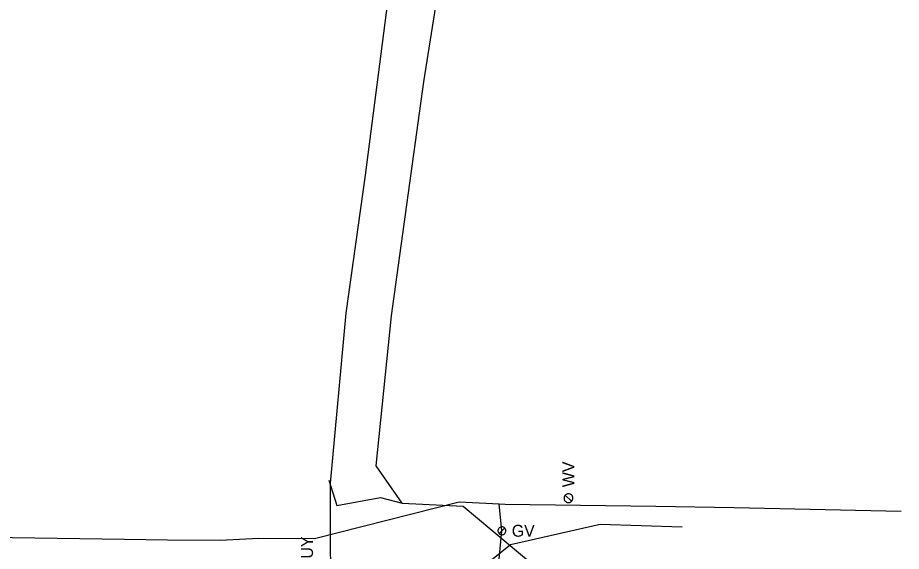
# Model space of a CAD drawing. Extents: x 600849 to 606371, y 330010 to 403088.
# Drawn here: x 602432 to 602718.7, y 358195.1 to 358368.1 of the extents above; entities that cross this region are included whole.
import ezdxf

# ---------------------------------------------------------------- set-up
doc = ezdxf.new("R2010")
doc.units = 0
for name, color, linetype in [('E_UTL_EGuyWire', 7, 'Continuous'), ('E_UTL_G', 7, 'Continuous'), ('E_UTL_G_UG', 7, 'Continuous'), ('E_UTL_T_UG', 7, 'Continuous'), ('E_UTL_TV_UG', 7, 'Continuous'), ('E_UTL_W', 7, 'Continuous'), ('E_UTL_W_UG', 7, 'Continuous')]:
    doc.layers.add(name, color=color, linetype=linetype)

msp = doc.modelspace()

# ---------------------------------------------------------------- linework, layer by layer
at = {"layer": 'E_UTL_G'}
for points in [[(602590.39, 358201.74), (602590.37, 358201.98), (602590.3, 358202.22), (602590.19, 358202.43), (602590.03, 358202.63), (602589.85, 358202.79), (602589.64, 358202.91), (602589.41, 358202.99), (602589.17, 358203.02), (602588.92, 358203.01), (602588.69, 358202.95), (602588.46, 358202.85), (602588.27, 358202.71), (602588.1, 358202.53), (602587.97, 358202.33), (602587.87, 358202.1), (602587.83, 358201.86), (602587.83, 358201.62), (602587.87, 358201.38), (602587.97, 358201.15), (602588.1, 358200.95), (602588.27, 358200.77), (602588.46, 358200.63), (602588.69, 358200.53), (602588.92, 358200.47), (602589.17, 358200.46), (602589.41, 358200.49), (602589.64, 358200.57), (602589.85, 358200.7), (602590.03, 358200.85), (602590.19, 358201.05), (602590.3, 358201.26), (602590.37, 358201.5), (602590.39, 358201.74)], [(602588.2, 358200.83), (602590.01, 358202.65)]]:
    msp.add_lwpolyline(points, dxfattribs=at)
at = {"layer": 'E_UTL_G_UG'}
msp.add_line((602664.49, 358209.29), (602718.67, 358208.14), dxfattribs=at)
for points in [[(602528.27, 358199.26), (602575.21, 358211.11), (602588.26, 358210.45), (602590.21, 358210.39), (602639.09, 358209.77), (602664.49, 358209.29)], [(602557.64, 357483.56), (602560.98, 357548.57), (602563.27, 357603.24), (602563.93, 357643.57), (602566.4, 357718.41), (602570.69, 357818.6), (602571.56, 357840.38), (602574.18, 357912.73), (602575.78, 357935.18), (602577.23, 357975.01), (602581.08, 358057.92), (602584, 358116.64), (602586.26, 358171.85), (602589.11, 358201.74), (602588.26, 358210.45)], [(602080.58, 358206.71), (602094.71, 358206.09), (602133.09, 358207.84), (602159.82, 358207.34), (602175.71, 358206.92), (602189.95, 358207.23), (602216.53, 358205.63), (602227.39, 358205.22), (602251.32, 358204.82), (602251.31, 358201.16), (602285.58, 358201.21), (602335.7, 358201.01), (602466.64, 358199.02), (602480.62, 358198.84), (602497.75, 358198.66), (602510.23, 358199.32), (602528.27, 358199.26)]]:
    msp.add_lwpolyline(points, dxfattribs=at)
at = {"layer": 'E_UTL_T_UG'}
for points in [[(602556.75, 358210.7), (602548.29, 358222.85), (602553.27, 358271.49), (602563.74, 358347.33), (602587.88, 358499.37), (602609.91, 358526.61)], [(602532.98, 358218.21), (602535.59, 358209.91), (602549.78, 358212.56), (602556.75, 358210.7)], [(602556.75, 358210.7), (602576.55, 358209.69), (602604.39, 358186.41), (602616.14, 358172.86), (602625.08, 358162.69), (602626.22, 358161.4)]]:
    msp.add_lwpolyline(points, dxfattribs=at)
at = {"layer": 'E_UTL_TV_UG'}
msp.add_lwpolyline([(602527.03, 358162.85), (602527.66, 358163.4), (602533.66, 358169.63), (602533.48, 358217.23), (602538.55, 358272.26), (602544.87, 358317.05), (602560.2, 358436.07), (602569.85, 358501.76), (602573.11, 358507.29), (602609.53, 358527.05)], dxfattribs=at)
at = {"layer": 'E_UTL_W'}
for points in [[(602610.68, 358213.75), (602610.41, 358213.72), (602610.15, 358213.65), (602609.91, 358213.52), (602609.7, 358213.36), (602609.52, 358213.15), (602609.39, 358212.92), (602609.3, 358212.66), (602609.26, 358212.39), (602609.27, 358212.12), (602609.34, 358211.86), (602609.45, 358211.61), (602609.61, 358211.39), (602609.8, 358211.2), (602610.03, 358211.06), (602610.28, 358210.96), (602610.55, 358210.9), (602610.82, 358210.9), (602611.09, 358210.96), (602611.34, 358211.06), (602611.57, 358211.2), (602611.76, 358211.39), (602611.92, 358211.61), (602612.03, 358211.86), (602612.1, 358212.12), (602612.11, 358212.39), (602612.07, 358212.66), (602611.98, 358212.92), (602611.85, 358213.15), (602611.67, 358213.36), (602611.46, 358213.52), (602611.21, 358213.65), (602610.95, 358213.72), (602610.68, 358213.75)], [(602611.69, 358211.32), (602609.68, 358213.33)]]:
    msp.add_lwpolyline(points, dxfattribs=at)
at = {"layer": 'E_UTL_W_UG'}
msp.add_lwpolyline([(602504.74, 357297.38), (602504.85, 357298.44), (602506.32, 357364.9), (602509.06, 357470.35), (602514.17, 357576.87), (602519.05, 357693.55), (602520.17, 357701.95), (602520.41, 357729.6), (602523.49, 357858.94), (602530.13, 357988.07), (602534.44, 358098.16), (602535.28, 358106.47), (602560.16, 358171.65), (602591.89, 358197.26), (602620.94, 358203.92), (602647.58, 358203.03)], dxfattribs=at)

# ---------------------------------------------------------------- texts
at = {"layer": 'E_UTL_EGuyWire'}
msp.add_text('GUY', height=3.85, rotation=90, dxfattribs=at).set_placement((602527.84, 358188.72))
at = {"layer": 'E_UTL_G'}
msp.add_text('GV', height=3.85, dxfattribs=at).set_placement((602592.31, 358199.82))
at = {"layer": 'E_UTL_W'}
msp.add_text('WV', height=3.85, rotation=90, dxfattribs=at).set_placement((602612.61, 358215.89))

doc.saveas('drawing.dxf')
